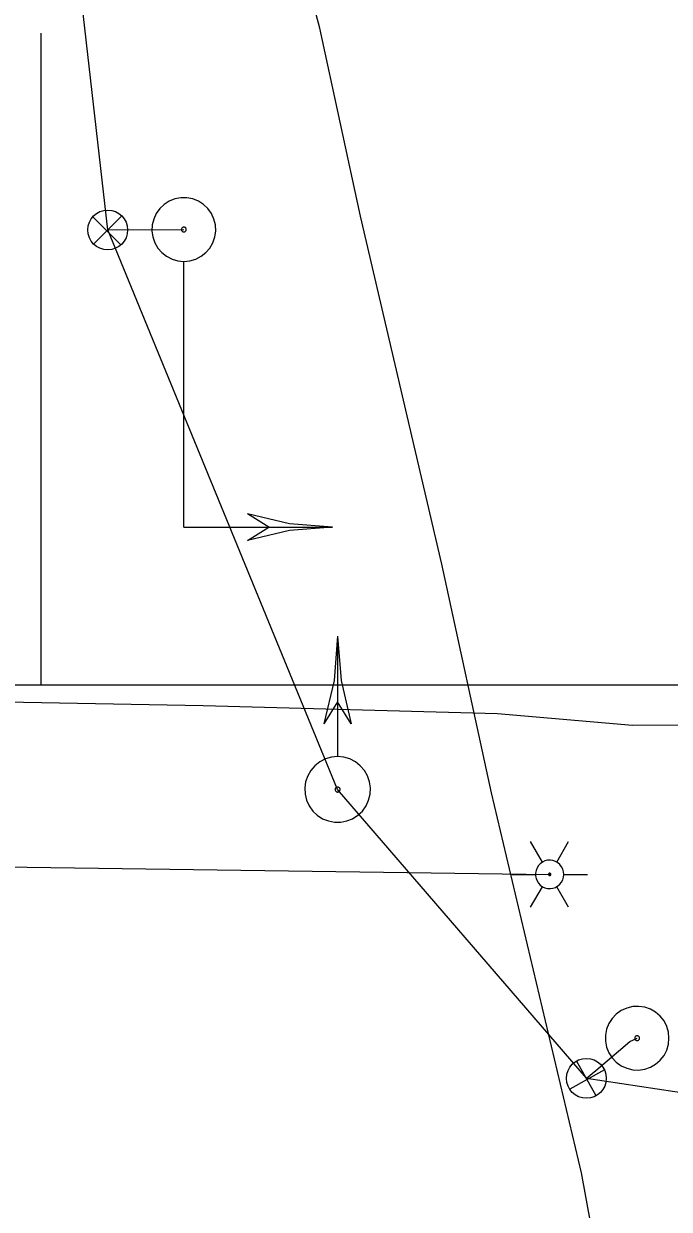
# Model space of a CAD drawing. Extents: x 600849 to 606371, y 330010 to 403088.
# Drawn here: x 604676.1 to 604741, y 339277.5 to 339396.6 of the extents above; entities that cross this region are included whole.
import ezdxf

# ---------------------------------------------------------------- set-up
doc = ezdxf.new("R2010")
doc.units = 0
for name, color, linetype in [('E_LTG', 7, 'Continuous'), ('E_SIG', 7, 'Continuous'), ('E_SIG_Conduit', 7, 'Continuous'), ('E_UTL_FO_UG', 7, 'Continuous'), ('E_UTL_G_UG', 7, 'Continuous'), ('E_UTL_Overhead', 7, 'Continuous'), ('E_UTL_T_UG', 7, 'Continuous')]:
    doc.layers.add(name, color=color, linetype=linetype)

# ---------------------------------------------------------------- blocks, each defined once
blk = doc.blocks.new('_U324')
at = {"layer": 'E_SIG'}
for p, q in [((0, 6.1), (0, -6.1)), ((-6.09, 0.4), (6.1, 0.4))]:
    blk.add_line(p, q, dxfattribs=at)
blk.add_circle((0, 0.01), 6.1, dxfattribs=at)
blk = doc.blocks.new('_U334')
at = {"layer": 'E_SIG'}
for p, q in [((0, 6.1), (0, -6.1)), ((-6.09, 0.4), (6.1, 0.4))]:
    blk.add_line(p, q, dxfattribs=at)
blk.add_circle((0, 0.01), 6.1, dxfattribs=at)

msp = doc.modelspace()

# ---------------------------------------------------------------- linework, layer by layer
at = {"layer": 'E_LTG'}
for points in [[(604728.25, 339312.36), (604727.06, 339314.42)], [(604729.68, 339312.36), (604730.87, 339314.42)], [(604730.4, 339311.12), (604730.37, 339311.39), (604730.29, 339311.65), (604730.17, 339311.9), (604730, 339312.11), (604729.8, 339312.29), (604729.56, 339312.42), (604729.3, 339312.51), (604729.04, 339312.55), (604728.76, 339312.54), (604728.5, 339312.47), (604728.25, 339312.36), (604728.03, 339312.2), (604727.84, 339312.01), (604727.7, 339311.78), (604727.6, 339311.53), (604727.55, 339311.26), (604727.55, 339310.99), (604727.6, 339310.72), (604727.7, 339310.47), (604727.84, 339310.24), (604728.03, 339310.04), (604728.25, 339309.89), (604728.5, 339309.77), (604728.76, 339309.71), (604729.04, 339309.7), (604729.3, 339309.73), (604729.56, 339309.82), (604729.8, 339309.96), (604730, 339310.14), (604730.17, 339310.35), (604730.29, 339310.59), (604730.37, 339310.85), (604730.4, 339311.12)], [(604730.4, 339311.12), (604730.37, 339311.39), (604730.29, 339311.65), (604730.17, 339311.9), (604730, 339312.11), (604729.8, 339312.29), (604729.56, 339312.42), (604729.3, 339312.51), (604729.04, 339312.55), (604728.76, 339312.54), (604728.5, 339312.47), (604728.25, 339312.36), (604728.03, 339312.2), (604727.84, 339312.01), (604727.7, 339311.78), (604727.6, 339311.53), (604727.55, 339311.26), (604727.55, 339310.99), (604727.6, 339310.72), (604727.7, 339310.47), (604727.84, 339310.24), (604728.03, 339310.04), (604728.25, 339309.89), (604728.5, 339309.77), (604728.76, 339309.71), (604729.04, 339309.7), (604729.3, 339309.73), (604729.56, 339309.82), (604729.8, 339309.96), (604730, 339310.14), (604730.17, 339310.35), (604730.29, 339310.59), (604730.37, 339310.85), (604730.4, 339311.12)], [(604730.4, 339311.12), (604730.37, 339311.39), (604730.29, 339311.65), (604730.17, 339311.9), (604730, 339312.11), (604729.8, 339312.29), (604729.56, 339312.42), (604729.3, 339312.51), (604729.04, 339312.55), (604728.76, 339312.54), (604728.5, 339312.47), (604728.25, 339312.36), (604728.03, 339312.2), (604727.84, 339312.01), (604727.7, 339311.78), (604727.6, 339311.53), (604727.55, 339311.26), (604727.55, 339310.99), (604727.6, 339310.72), (604727.7, 339310.47), (604727.84, 339310.24), (604728.03, 339310.04), (604728.25, 339309.89), (604728.5, 339309.77), (604728.76, 339309.71), (604729.04, 339309.7), (604729.3, 339309.73), (604729.56, 339309.82), (604729.8, 339309.96), (604730, 339310.14), (604730.17, 339310.35), (604730.29, 339310.59), (604730.37, 339310.85), (604730.4, 339311.12)], [(604725.16, 339311.12), (604727.54, 339311.12)], [(604729.09, 339311.12), (604729.08, 339311.15), (604729.08, 339311.17), (604729.07, 339311.19), (604729.05, 339311.21), (604729.04, 339311.22), (604729.02, 339311.23), (604729, 339311.24), (604728.97, 339311.24), (604728.95, 339311.24), (604728.93, 339311.24), (604728.91, 339311.23), (604728.89, 339311.21), (604728.87, 339311.2), (604728.86, 339311.18), (604728.85, 339311.16), (604728.85, 339311.13), (604728.85, 339311.11), (604728.85, 339311.09), (604728.86, 339311.07), (604728.87, 339311.05), (604728.89, 339311.03), (604728.91, 339311.02), (604728.93, 339311.01), (604728.95, 339311.01), (604728.97, 339311), (604729, 339311.01), (604729.02, 339311.02), (604729.04, 339311.03), (604729.05, 339311.04), (604729.07, 339311.06), (604729.08, 339311.08), (604729.08, 339311.1), (604729.09, 339311.12)], [(604730.4, 339311.12), (604732.78, 339311.12)], [(604727.06, 339307.82), (604728.25, 339309.89)], [(604730.87, 339307.82), (604729.68, 339309.89)]]:
    msp.add_lwpolyline(points, dxfattribs=at)
at = {"layer": 'E_SIG'}
for points in [[(604692.21, 339372.7), (604692.82, 339372.76), (604693.4, 339372.93), (604693.94, 339373.21), (604694.42, 339373.58), (604694.82, 339374.04), (604695.12, 339374.57), (604695.32, 339375.15), (604695.41, 339375.75), (604695.38, 339376.36), (604695.24, 339376.95), (604694.98, 339377.5), (604694.63, 339378), (604694.19, 339378.42), (604693.68, 339378.75), (604693.11, 339378.97), (604692.52, 339379.09), (604691.91, 339379.09), (604691.31, 339378.97), (604690.74, 339378.75), (604690.23, 339378.42), (604689.79, 339378), (604689.44, 339377.5), (604689.18, 339376.95), (604689.04, 339376.36), (604689.01, 339375.75), (604689.1, 339375.15), (604689.3, 339374.57), (604689.6, 339374.04), (604690, 339373.58), (604690.48, 339373.21), (604691.02, 339372.93), (604691.6, 339372.76), (604692.21, 339372.7)], [(604692.21, 339375.66), (604692.26, 339375.66), (604692.3, 339375.67), (604692.34, 339375.69), (604692.38, 339375.72), (604692.41, 339375.76), (604692.43, 339375.8), (604692.45, 339375.84), (604692.46, 339375.89), (604692.45, 339375.94), (604692.44, 339375.98), (604692.42, 339376.02), (604692.4, 339376.06), (604692.36, 339376.09), (604692.32, 339376.12), (604692.28, 339376.14), (604692.23, 339376.14), (604692.19, 339376.14), (604692.14, 339376.14), (604692.1, 339376.12), (604692.06, 339376.09), (604692.03, 339376.06), (604692, 339376.02), (604691.98, 339375.98), (604691.97, 339375.94), (604691.97, 339375.89), (604691.97, 339375.84), (604691.99, 339375.8), (604692.01, 339375.76), (604692.04, 339375.72), (604692.08, 339375.69), (604692.12, 339375.67), (604692.16, 339375.66), (604692.21, 339375.66)], [(604692.21, 339346.01), (604692.21, 339372.65)], [(604692.21, 339353.48), (604692.21, 339353.48)], [(604707.16, 339346.01), (604702.84, 339346.34), (604698.62, 339347.34)], [(604700.75, 339346.01), (604698.62, 339347.34)], [(604692.21, 339346.01), (604707.16, 339346.01)], [(604707.16, 339346.01), (604702.84, 339345.67), (604698.62, 339344.67)], [(604698.62, 339344.67), (604700.75, 339346.01)], [(604707.66, 339335.05), (604707.32, 339330.6), (604706.29, 339326.25)], [(604707.66, 339335.05), (604707.66, 339323.01)], [(604707.66, 339335.05), (604708.01, 339330.6), (604709.04, 339326.25)], [(604707.66, 339328.45), (604706.29, 339326.25)], [(604709.03, 339326.25), (604707.66, 339328.45)], [(604707.66, 339322.95), (604707.04, 339322.89), (604706.43, 339322.72), (604705.88, 339322.43), (604705.38, 339322.04), (604704.97, 339321.57), (604704.66, 339321.02), (604704.45, 339320.43), (604704.36, 339319.81), (604704.39, 339319.18), (604704.54, 339318.57), (604704.8, 339318), (604705.17, 339317.49), (604705.62, 339317.06), (604706.15, 339316.72), (604706.73, 339316.49), (604707.35, 339316.37), (604707.97, 339316.37), (604708.59, 339316.49), (604709.17, 339316.72), (604709.7, 339317.06), (604710.16, 339317.49), (604710.52, 339318), (604710.78, 339318.57), (604710.93, 339319.18), (604710.96, 339319.81), (604710.87, 339320.43), (604710.66, 339321.02), (604710.35, 339321.57), (604709.94, 339322.04), (604709.45, 339322.43), (604708.89, 339322.72), (604708.29, 339322.89), (604707.66, 339322.95)], [(604707.66, 339319.9), (604707.61, 339319.9), (604707.57, 339319.89), (604707.52, 339319.86), (604707.49, 339319.83), (604707.46, 339319.8), (604707.43, 339319.76), (604707.42, 339319.71), (604707.41, 339319.66), (604707.41, 339319.62), (604707.42, 339319.57), (604707.44, 339319.53), (604707.47, 339319.49), (604707.51, 339319.45), (604707.55, 339319.43), (604707.59, 339319.41), (604707.64, 339319.4), (604707.69, 339319.4), (604707.73, 339319.41), (604707.78, 339319.43), (604707.82, 339319.45), (604707.85, 339319.49), (604707.88, 339319.53), (604707.9, 339319.57), (604707.91, 339319.62), (604707.91, 339319.66), (604707.91, 339319.71), (604707.89, 339319.76), (604707.87, 339319.8), (604707.84, 339319.83), (604707.8, 339319.86), (604707.75, 339319.89), (604707.71, 339319.9), (604707.66, 339319.9)], [(604740.96, 339294.67), (604740.91, 339295.28), (604740.73, 339295.86), (604740.46, 339296.4), (604740.08, 339296.88), (604739.62, 339297.28), (604739.09, 339297.59), (604738.52, 339297.78), (604737.91, 339297.87), (604737.31, 339297.84), (604736.71, 339297.7), (604736.16, 339297.45), (604735.66, 339297.09), (604735.24, 339296.65), (604734.91, 339296.14), (604734.69, 339295.57), (604734.57, 339294.98), (604734.57, 339294.37), (604734.69, 339293.77), (604734.91, 339293.2), (604735.24, 339292.69), (604735.66, 339292.25), (604736.16, 339291.9), (604736.71, 339291.65), (604737.31, 339291.5), (604737.91, 339291.47), (604738.52, 339291.56), (604739.09, 339291.76), (604739.62, 339292.06), (604740.08, 339292.46), (604740.46, 339292.94), (604740.73, 339293.48), (604740.91, 339294.07), (604740.96, 339294.67)], [(604738.01, 339294.67), (604738, 339294.72), (604737.99, 339294.76), (604737.97, 339294.8), (604737.94, 339294.84), (604737.9, 339294.87), (604737.86, 339294.89), (604737.82, 339294.91), (604737.77, 339294.92), (604737.73, 339294.91), (604737.68, 339294.9), (604737.64, 339294.88), (604737.6, 339294.86), (604737.57, 339294.82), (604737.54, 339294.78), (604737.53, 339294.74), (604737.52, 339294.7), (604737.52, 339294.65), (604737.53, 339294.6), (604737.54, 339294.56), (604737.57, 339294.52), (604737.6, 339294.49), (604737.64, 339294.46), (604737.68, 339294.44), (604737.73, 339294.43), (604737.77, 339294.43), (604737.82, 339294.43), (604737.86, 339294.45), (604737.9, 339294.47), (604737.94, 339294.5), (604737.97, 339294.54), (604737.99, 339294.58), (604738, 339294.63), (604738.01, 339294.67)]]:
    msp.add_lwpolyline(points, dxfattribs=at)
at = {"layer": 'E_SIG_Conduit'}
for points in [[(604707.66, 339319.65), (604684.56, 339375.86), (604679.26, 339422.59)], [(604684.56, 339375.86), (604692.21, 339375.9)], [(604732.66, 339290.64), (604707.66, 339319.65)], [(604732.66, 339290.64), (604733.62, 339291.43), (604737.02, 339294.35), (604737.76, 339294.67)], [(604732.66, 339290.64), (604743.32, 339289.05), (604771.69, 339283.9), (604773.11, 339283.65), (604774.07, 339283.64), (604836.18, 339291.27)]]:
    msp.add_lwpolyline(points, dxfattribs=at)
at = {"layer": 'E_UTL_FO_UG'}
for points in [[(604677.88, 339330.16), (604677.88, 339395.64)], [(604426.84, 339372.77), (604427.7, 339356.06), (604433.67, 339339.18), (604440.49, 339333.21), (604447.72, 339330.16), (604677.88, 339330.16), (604802.34, 339330.16)]]:
    msp.add_lwpolyline(points, dxfattribs=at)
at = {"layer": 'E_UTL_G_UG'}
msp.add_lwpolyline([(604742.35, 339228.68), (604740.05, 339238.17), (604732.17, 339281.15), (604723.13, 339319.31), (604718.15, 339342.27), (604709.95, 339377.23), (604705.89, 339396.14), (604699.95, 339418.23), (604694.75, 339444.39), (604689.12, 339468.85), (604685.03, 339486.7), (604684.68, 339487.29), (604678.37, 339490.44), (604676.2, 339500.02)], dxfattribs=at)
at = {"layer": 'E_UTL_Overhead'}
msp.add_lwpolyline([(604592.85, 339313.01), (604728.97, 339311.12)], dxfattribs=at)
at = {"layer": 'E_UTL_T_UG'}
msp.add_lwpolyline([(604641.77, 339329.84), (604663.43, 339328.65), (604694.16, 339328.1), (604723.74, 339327.27), (604737.28, 339326.12), (604766.7, 339326.33), (604789.82, 339327.01), (604797.84, 339326.68), (604802.47, 339324.93)], dxfattribs=at)

# ---------------------------------------------------------------- block references
at = {"layer": 'E_SIG_Conduit', "yscale": 0.32808333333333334}
for name, p, xscale, rotation in [('_U334', (604684.56, 339375.86), 0.3280833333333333, 134.9801034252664), ('_U324', (604732.66, 339290.64), 0.3280833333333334, -150.58802021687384)]:
    msp.add_blockref(name, p, dxfattribs=dict(at, xscale=xscale, rotation=rotation))

doc.saveas('drawing.dxf')
